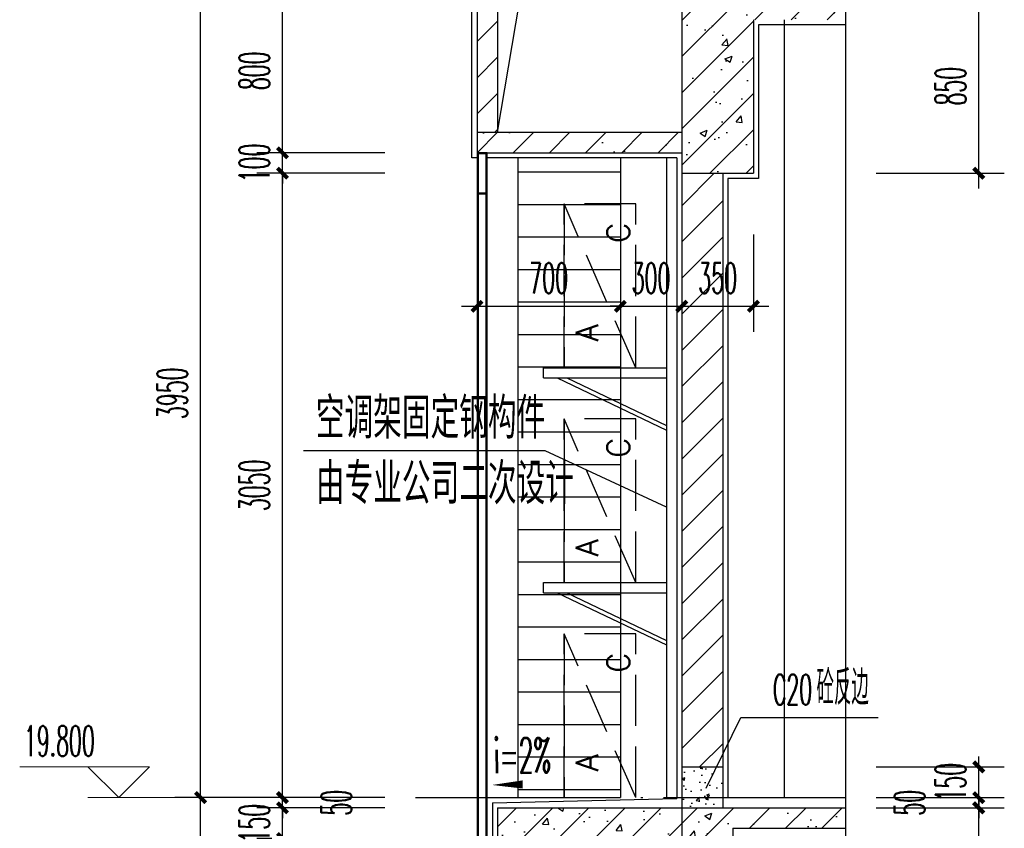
# Model space of a CAD drawing. Extents: x 1779708 to 7299578, y -1121471 to 88434.
# Tile 921 of 1056: x 6952492 to 6957301, y -951592 to -947642. Entities that reach past the tile are written whole.
import ezdxf

# ---------------------------------------------------------------- set-up
doc = ezdxf.new("R2010")
doc.units = 0
doc.header["$LTSCALE"] = 1000
doc.header["$MEASUREMENT"] = 0
doc.linetypes.add('DASH', pattern=[0.35, 0.25, -0.1])
doc.linetypes.add('DOTE', pattern=[2.42, 2, -0.2, 0.02, -0.2])
doc.layers.get('0').update_dxf_attribs({"linetype": 'CONTINUOUS'})
doc.layers.get('Defpoints').update_dxf_attribs({"linetype": 'CONTINUOUS'})
for name, color, linetype in [('AXIS', 3, 'CONTINUOUS'), ('DIM_LEAD', 3, 'CONTINUOUS'), ('DIM_SYMB', 3, 'CONTINUOUS'), ('DOTE', 1, 'DOTE'), ('J-空调', 64, 'CONTINUOUS'), ('PUB_TEXT', 7, 'CONTINUOUS'), ('WALL', 255, 'CONTINUOUS'), ('WINDOW', 2, 'CONTINUOUS'), ('可见线', 6, 'CONTINUOUS'), ('填充细线', 8, 'CONTINUOUS'), ('立面中线', 140, 'CONTINUOUS'), ('立面细线', 114, 'CONTINUOUS'), ('粉刷线', 213, 'CONTINUOUS')]:
    doc.layers.add(name, color=color, linetype=linetype)
doc.layers.add('DIM_ELEV', color=3, linetype='CONTINUOUS', lineweight=13)
doc.styles.add('_TCH_DIM', font='SIMPLEX.shx', dxfattribs={"width": 0.7, "bigfont": 'GBCBIG.shx'})
doc.styles.add('_TCH_DIM_T3', font='SIMPLEX.shx', dxfattribs={"width": 0.494118, "bigfont": 'GBCBIG.shx'})
doc.styles.add('dim_font', font='SIMPLEX.shx', dxfattribs={"width": 0.8})
doc.styles.add('HZTXT', font='simplex.shx', dxfattribs={"width": 0.7, "bigfont": 'HZTXT.shx'})
doc.dimstyles.new('_TCH_ARCH&&50', dxfattribs={"dimtxt": 148.75, "dimasz": 50, "dimexe": 125, "dimexo": 150, "dimgap": 63.125, "dimtad": 1, "dimdec": 0, "dimzin": 0, "dimdsep": 46, "dimtxsty": '_TCH_DIM_T3', "dimblk": 'ARCHTICK', "dimcen": 0.09, "dimdle": 75, "dimclrt": 7, "dimazin": 2, "dimtfac": 1, "dimtdec": 0, "dimtix": 1, "dimtmove": 2, "dimatfit": 3, "dimfxl": 250, "dimtolj": 1, "dimtzin": 0, "dimarcsym": 0})

# ---------------------------------------------------------------- blocks, each defined once
blk = doc.blocks.new('3r13ef')
at = {"layer": 'J-空调', "linetype": 'DASH'}
blk.add_line((0, 0), (800, 350), dxfattribs=at)
blk.add_lwpolyline([(800, 350), (0, 350)], close=True, dxfattribs=at)
blk.add_lwpolyline([(0, 350), (0, 0), (800, 0), (800, 350)], dxfattribs=at)
at = {"layer": 'J-空调', "style": 'dim_font'}
for s, p in [('A', (128.2, 183.7)), ('C', (609.5, 29.8))]:
    blk.add_text(s, height=109.5, dxfattribs=at).set_placement(p)
blk = doc.blocks.new('A$C2A051399')
at = {"layer": '可见线'}
for p, q in [((0, 304.6), (600, 304.6)), ((0, 254.6), (0, 304.6)), ((0, 254.6), (600, 254.6)), ((66.6, 254.6), (600, 0)), ((113.1, 254.6), (600, 22.2))]:
    blk.add_line(p, q, dxfattribs=at)
at = {"layer": 'J-空调', "extrusion": (0, 0, -1), "xscale": -1, "zscale": -1, "rotation": 270}
blk.add_blockref('3r13ef', (-450, 304.6), dxfattribs=at)
blk = doc.blocks.new('_ArchTick')
at = {"color": 0, "linetype": 'ByBlock', "const_width": 0.4}
blk.add_lwpolyline([(-0.5, -0.5), (0.5, 0.5)], dxfattribs=at)
blk = doc.blocks.new('*D687')
at = {"layer": 'AXIS', "color": 0, "lineweight": -2, "transparency": 16777216}
for p, q in [((6953375.8, -955417.3), (6953375.8, -951367.3)), ((6954275.8, -951442.3), (6953250.8, -951442.3)), ((6954275.8, -955342.3), (6953250.8, -955342.3))]:
    blk.add_line(p, q, dxfattribs=at)
at = {"layer": 'Defpoints', "color": 0, "transparency": 16777216}
for p in [(6953375.8, -951442.3), (6954425.8, -951442.3), (6954425.8, -955342.3)]:
    blk.add_point(p, dxfattribs=at)
at = {"layer": 'AXIS', "color": 0, "lineweight": -2, "transparency": 16777216, "xscale": 50, "yscale": 50, "zscale": 50}
for p, rotation in [((6953375.8, -951442.3), 90), ((6953375.8, -955342.3), 270)]:
    blk.add_blockref('_ArchTick', p, dxfattribs=dict(at, rotation=rotation))
at = {"layer": 'AXIS', "color": 7, "transparency": 16777216, "insert": (6953238.3, -953392.3), "char_height": 148.75, "attachment_point": 5, "rotation": 90, "style": '_TCH_DIM_T3'}
blk.add_mtext('\\A1;3900', dxfattribs=at)
blk = doc.blocks.new('*D688')
at = {"layer": 'AXIS', "color": 0, "lineweight": -2, "transparency": 16777216}
for p, q in [((6953375.8, -951517.3), (6953375.8, -947417.3)), ((6954275.8, -947492.3), (6953250.8, -947492.3)), ((6954275.8, -951442.3), (6953250.8, -951442.3))]:
    blk.add_line(p, q, dxfattribs=at)
at = {"layer": 'Defpoints', "color": 0, "transparency": 16777216}
for p in [(6953375.8, -947492.3), (6954425.8, -947492.3), (6954425.8, -951442.3)]:
    blk.add_point(p, dxfattribs=at)
at = {"layer": 'AXIS', "color": 0, "lineweight": -2, "transparency": 16777216, "xscale": 50, "yscale": 50, "zscale": 50}
for p, rotation in [((6953375.8, -947492.3), 90), ((6953375.8, -951442.3), 270)]:
    blk.add_blockref('_ArchTick', p, dxfattribs=dict(at, rotation=rotation))
at = {"layer": 'AXIS', "color": 7, "transparency": 16777216, "insert": (6953238.3, -949467.3), "char_height": 148.75, "attachment_point": 5, "rotation": 90, "style": '_TCH_DIM_T3'}
blk.add_mtext('\\A1;3950', dxfattribs=at)
blk = doc.blocks.new('*D697')
at = {"layer": 'AXIS', "color": 0, "lineweight": -2, "transparency": 16777216}
for p, q in [((6954725.8, -948692.3), (6954725.8, -949167.3)), ((6955425.8, -948692.3), (6955425.8, -949167.3)), ((6954650.8, -949042.3), (6955500.8, -949042.3))]:
    blk.add_line(p, q, dxfattribs=at)
at = {"layer": 'Defpoints', "color": 0, "transparency": 16777216}
for p in [(6954725.8, -948542.3), (6955425.8, -948542.3), (6955425.8, -949042.3)]:
    blk.add_point(p, dxfattribs=at)
at = {"layer": 'AXIS', "color": 0, "lineweight": -2, "transparency": 16777216, "xscale": 50, "yscale": 50, "zscale": 50, "rotation": 180}
blk.add_blockref('_ArchTick', (6954725.8, -949042.3), dxfattribs=at)
at = {"layer": 'AXIS', "color": 0, "lineweight": -2, "transparency": 16777216, "xscale": 50, "yscale": 50, "zscale": 50}
blk.add_blockref('_ArchTick', (6955425.8, -949042.3), dxfattribs=at)
at = {"layer": 'AXIS', "color": 7, "transparency": 16777216, "insert": (6955075.8, -948904.8), "char_height": 148.75, "attachment_point": 5, "style": '_TCH_DIM_T3'}
blk.add_mtext('\\A1;700', dxfattribs=at)
blk = doc.blocks.new('*D698')
at = {"layer": 'AXIS', "color": 0, "lineweight": -2, "transparency": 16777216}
for p, q in [((6955425.8, -948692.3), (6955425.8, -949167.3)), ((6955725.8, -948692.3), (6955725.8, -949167.3)), ((6955425.8, -949042.3), (6955375.8, -949042.3)), ((6955425.8, -949042.3), (6955725.8, -949042.3)), ((6955725.8, -949042.3), (6955775.8, -949042.3))]:
    blk.add_line(p, q, dxfattribs=at)
at = {"layer": 'Defpoints', "color": 0, "transparency": 16777216}
for p in [(6955425.8, -948542.3), (6955725.8, -948542.3), (6955725.8, -949042.3)]:
    blk.add_point(p, dxfattribs=at)
at = {"layer": 'AXIS', "color": 0, "lineweight": -2, "transparency": 16777216, "xscale": 50, "yscale": 50, "zscale": 50}
blk.add_blockref('_ArchTick', (6955425.8, -949042.3), dxfattribs=at)
at = {"layer": 'AXIS', "color": 0, "lineweight": -2, "transparency": 16777216, "xscale": 50, "yscale": 50, "zscale": 50, "rotation": 180}
blk.add_blockref('_ArchTick', (6955725.8, -949042.3), dxfattribs=at)
at = {"layer": 'AXIS', "color": 7, "transparency": 16777216, "insert": (6955575.8, -948904.8), "char_height": 148.75, "attachment_point": 5, "style": '_TCH_DIM_T3'}
blk.add_mtext('\\A1;300', dxfattribs=at)
blk = doc.blocks.new('*D699')
at = {"layer": 'AXIS', "color": 0, "lineweight": -2, "transparency": 16777216}
for p, q in [((6955725.8, -948692.3), (6955725.8, -949167.3)), ((6956075.8, -948692.3), (6956075.8, -949167.3)), ((6955650.8, -949042.3), (6956150.8, -949042.3))]:
    blk.add_line(p, q, dxfattribs=at)
at = {"layer": 'Defpoints', "color": 0, "transparency": 16777216}
for p in [(6955725.8, -948542.3), (6956075.8, -948542.3), (6956075.8, -949042.3)]:
    blk.add_point(p, dxfattribs=at)
at = {"layer": 'AXIS', "color": 0, "lineweight": -2, "transparency": 16777216, "xscale": 50, "yscale": 50, "zscale": 50, "rotation": 180}
blk.add_blockref('_ArchTick', (6955725.8, -949042.3), dxfattribs=at)
at = {"layer": 'AXIS', "color": 0, "lineweight": -2, "transparency": 16777216, "xscale": 50, "yscale": 50, "zscale": 50}
blk.add_blockref('_ArchTick', (6956075.8, -949042.3), dxfattribs=at)
at = {"layer": 'AXIS', "color": 7, "transparency": 16777216, "insert": (6955900.8, -948904.8), "char_height": 148.75, "attachment_point": 5, "style": '_TCH_DIM_T3'}
blk.add_mtext('\\A1;350', dxfattribs=at)
blk = doc.blocks.new('*D715')
at = {"layer": 'AXIS', "color": 0, "lineweight": -2, "transparency": 16777216}
for p, q in [((6957175.8, -948467.3), (6957175.8, -947467.3)), ((6956675.8, -947542.3), (6957300.8, -947542.3)), ((6956675.8, -948392.3), (6957300.8, -948392.3))]:
    blk.add_line(p, q, dxfattribs=at)
at = {"layer": 'Defpoints', "color": 0, "transparency": 16777216}
for p in [(6956525.8, -947542.3), (6957175.8, -947542.3), (6956525.8, -948392.3)]:
    blk.add_point(p, dxfattribs=at)
at = {"layer": 'AXIS', "color": 0, "lineweight": -2, "transparency": 16777216, "xscale": 50, "yscale": 50, "zscale": 50}
for p, rotation in [((6957175.8, -947542.3), 90), ((6957175.8, -948392.3), 270)]:
    blk.add_blockref('_ArchTick', p, dxfattribs=dict(at, rotation=rotation))
at = {"layer": 'AXIS', "color": 7, "transparency": 16777216, "insert": (6957038.3, -947967.3), "char_height": 148.75, "attachment_point": 5, "rotation": 90, "style": '_TCH_DIM_T3'}
blk.add_mtext('\\A1;850', dxfattribs=at)
blk = doc.blocks.new('*D733')
at = {"layer": 'AXIS', "color": 0, "lineweight": -2, "transparency": 16777216}
for p, q in [((6953775.8, -955417.3), (6953775.8, -951567.3)), ((6954275.8, -951642.3), (6953650.8, -951642.3)), ((6954275.8, -955342.3), (6953650.8, -955342.3))]:
    blk.add_line(p, q, dxfattribs=at)
at = {"layer": 'Defpoints', "color": 0, "transparency": 16777216}
for p in [(6953775.8, -951642.3), (6954425.8, -951642.3), (6954425.8, -955342.3)]:
    blk.add_point(p, dxfattribs=at)
at = {"layer": 'AXIS', "color": 0, "lineweight": -2, "transparency": 16777216, "xscale": 50, "yscale": 50, "zscale": 50}
for p, rotation in [((6953775.8, -951642.3), 90), ((6953775.8, -955342.3), 270)]:
    blk.add_blockref('_ArchTick', p, dxfattribs=dict(at, rotation=rotation))
at = {"layer": 'AXIS', "color": 7, "transparency": 16777216, "insert": (6953638.3, -953492.3), "char_height": 148.75, "attachment_point": 5, "rotation": 90, "style": '_TCH_DIM_T3'}
blk.add_mtext('\\A1;3700', dxfattribs=at)
blk = doc.blocks.new('*D734')
at = {"layer": 'AXIS', "color": 0, "lineweight": -2, "transparency": 16777216}
for p, q in [((6953775.8, -951492.3), (6953775.8, -951442.3)), ((6954275.8, -951492.3), (6953650.8, -951492.3)), ((6953775.8, -951642.3), (6953775.8, -951492.3)), ((6954275.8, -951642.3), (6953650.8, -951642.3)), ((6953775.8, -951642.3), (6953775.8, -951692.3))]:
    blk.add_line(p, q, dxfattribs=at)
at = {"layer": 'Defpoints', "color": 0, "transparency": 16777216}
for p in [(6953775.8, -951492.3), (6954425.8, -951492.3), (6954425.8, -951642.3)]:
    blk.add_point(p, dxfattribs=at)
at = {"layer": 'AXIS', "color": 0, "lineweight": -2, "transparency": 16777216, "xscale": 50, "yscale": 50, "zscale": 50}
for p, rotation in [((6953775.8, -951492.3), 270), ((6953775.8, -951642.3), 90)]:
    blk.add_blockref('_ArchTick', p, dxfattribs=dict(at, rotation=rotation))
at = {"layer": 'AXIS', "color": 7, "transparency": 16777216, "insert": (6953638.3, -951567.3), "char_height": 148.75, "attachment_point": 5, "rotation": 90, "style": '_TCH_DIM_T3'}
blk.add_mtext('\\A1;150', dxfattribs=at)
blk = doc.blocks.new('*D735')
at = {"layer": 'AXIS', "color": 0, "lineweight": -2, "transparency": 16777216}
for p, q in [((6953775.8, -951442.3), (6953775.8, -951392.3)), ((6954275.8, -951442.3), (6953650.8, -951442.3)), ((6953775.8, -951492.3), (6953775.8, -951442.3)), ((6954275.8, -951492.3), (6953650.8, -951492.3)), ((6953775.8, -951492.3), (6953775.8, -951542.3))]:
    blk.add_line(p, q, dxfattribs=at)
at = {"layer": 'Defpoints', "color": 0, "transparency": 16777216}
for p in [(6953775.8, -951442.3), (6954425.8, -951442.3), (6954425.8, -951492.3)]:
    blk.add_point(p, dxfattribs=at)
at = {"layer": 'AXIS', "color": 0, "lineweight": -2, "transparency": 16777216, "xscale": 50, "yscale": 50, "zscale": 50}
for p, rotation in [((6953775.8, -951442.3), 270), ((6953775.8, -951492.3), 90)]:
    blk.add_blockref('_ArchTick', p, dxfattribs=dict(at, rotation=rotation))
at = {"layer": 'AXIS', "color": 7, "transparency": 16777216, "insert": (6954038.3, -951467.3), "char_height": 148.75, "attachment_point": 5, "rotation": 90, "style": '_TCH_DIM_T3'}
blk.add_mtext('\\A1;50', dxfattribs=at)
blk = doc.blocks.new('*D736')
at = {"layer": 'AXIS', "color": 0, "lineweight": -2, "transparency": 16777216}
for p, q in [((6953775.8, -951517.3), (6953775.8, -948317.3)), ((6954275.8, -948392.3), (6953650.8, -948392.3)), ((6954275.8, -951442.3), (6953650.8, -951442.3))]:
    blk.add_line(p, q, dxfattribs=at)
at = {"layer": 'Defpoints', "color": 0, "transparency": 16777216}
for p in [(6953775.8, -948392.3), (6954425.8, -948392.3), (6954425.8, -951442.3)]:
    blk.add_point(p, dxfattribs=at)
at = {"layer": 'AXIS', "color": 0, "lineweight": -2, "transparency": 16777216, "xscale": 50, "yscale": 50, "zscale": 50}
for p, rotation in [((6953775.8, -948392.3), 90), ((6953775.8, -951442.3), 270)]:
    blk.add_blockref('_ArchTick', p, dxfattribs=dict(at, rotation=rotation))
at = {"layer": 'AXIS', "color": 7, "transparency": 16777216, "insert": (6953638.3, -949917.3), "char_height": 148.75, "attachment_point": 5, "rotation": 90, "style": '_TCH_DIM_T3'}
blk.add_mtext('\\A1;3050', dxfattribs=at)
blk = doc.blocks.new('*D737')
at = {"layer": 'AXIS', "color": 0, "lineweight": -2, "transparency": 16777216}
for p, q in [((6953775.8, -948292.3), (6953775.8, -948242.3)), ((6954275.8, -948292.3), (6953650.8, -948292.3)), ((6953775.8, -948392.3), (6953775.8, -948292.3)), ((6954275.8, -948392.3), (6953650.8, -948392.3)), ((6953775.8, -948392.3), (6953775.8, -948442.3))]:
    blk.add_line(p, q, dxfattribs=at)
at = {"layer": 'Defpoints', "color": 0, "transparency": 16777216}
for p in [(6953775.8, -948292.3), (6954425.8, -948292.3), (6954425.8, -948392.3)]:
    blk.add_point(p, dxfattribs=at)
at = {"layer": 'AXIS', "color": 0, "lineweight": -2, "transparency": 16777216, "xscale": 50, "yscale": 50, "zscale": 50}
for p, rotation in [((6953775.8, -948292.3), 270), ((6953775.8, -948392.3), 90)]:
    blk.add_blockref('_ArchTick', p, dxfattribs=dict(at, rotation=rotation))
at = {"layer": 'AXIS', "color": 7, "transparency": 16777216, "insert": (6953638.3, -948342.3), "char_height": 148.75, "attachment_point": 5, "rotation": 90, "style": '_TCH_DIM_T3'}
blk.add_mtext('\\A1;100', dxfattribs=at)
blk = doc.blocks.new('*D738')
at = {"layer": 'AXIS', "color": 0, "lineweight": -2, "transparency": 16777216}
for p, q in [((6953775.8, -948367.3), (6953775.8, -947417.3)), ((6954275.8, -947492.3), (6953650.8, -947492.3)), ((6954275.8, -948292.3), (6953650.8, -948292.3))]:
    blk.add_line(p, q, dxfattribs=at)
at = {"layer": 'Defpoints', "color": 0, "transparency": 16777216}
for p in [(6953775.8, -947492.3), (6954425.8, -947492.3), (6954425.8, -948292.3)]:
    blk.add_point(p, dxfattribs=at)
at = {"layer": 'AXIS', "color": 0, "lineweight": -2, "transparency": 16777216, "xscale": 50, "yscale": 50, "zscale": 50}
for p, rotation in [((6953775.8, -947492.3), 90), ((6953775.8, -948292.3), 270)]:
    blk.add_blockref('_ArchTick', p, dxfattribs=dict(at, rotation=rotation))
at = {"layer": 'AXIS', "color": 7, "transparency": 16777216, "insert": (6953638.3, -947892.3), "char_height": 148.75, "attachment_point": 5, "rotation": 90, "style": '_TCH_DIM_T3'}
blk.add_mtext('\\A1;800', dxfattribs=at)
blk = doc.blocks.new('*D742')
at = {"layer": 'AXIS', "color": 0, "lineweight": -2, "transparency": 16777216}
for p, q in [((6957175.8, -952367.3), (6957175.8, -951417.3)), ((6956675.8, -951492.3), (6957300.8, -951492.3)), ((6956675.8, -952292.3), (6957300.8, -952292.3))]:
    blk.add_line(p, q, dxfattribs=at)
at = {"layer": 'Defpoints', "color": 0, "transparency": 16777216}
for p in [(6956525.8, -951492.3), (6957175.8, -951492.3), (6956525.8, -952292.3)]:
    blk.add_point(p, dxfattribs=at)
at = {"layer": 'AXIS', "color": 0, "lineweight": -2, "transparency": 16777216, "xscale": 50, "yscale": 50, "zscale": 50}
for p, rotation in [((6957175.8, -951492.3), 90), ((6957175.8, -952292.3), 270)]:
    blk.add_blockref('_ArchTick', p, dxfattribs=dict(at, rotation=rotation))
at = {"layer": 'AXIS', "color": 7, "transparency": 16777216, "insert": (6957038.3, -951892.3), "char_height": 148.75, "attachment_point": 5, "rotation": 90, "style": '_TCH_DIM_T3'}
blk.add_mtext('\\A1;800', dxfattribs=at)
blk = doc.blocks.new('*D743')
at = {"layer": 'AXIS', "color": 0, "lineweight": -2, "transparency": 16777216}
for p, q in [((6957175.8, -951442.3), (6957175.8, -951392.3)), ((6956675.8, -951442.3), (6957300.8, -951442.3)), ((6957175.8, -951492.3), (6957175.8, -951442.3)), ((6956675.8, -951492.3), (6957300.8, -951492.3)), ((6957175.8, -951492.3), (6957175.8, -951542.3))]:
    blk.add_line(p, q, dxfattribs=at)
at = {"layer": 'Defpoints', "color": 0, "transparency": 16777216}
for p in [(6956525.8, -951442.3), (6957175.8, -951442.3), (6956525.8, -951492.3)]:
    blk.add_point(p, dxfattribs=at)
at = {"layer": 'AXIS', "color": 0, "lineweight": -2, "transparency": 16777216, "xscale": 50, "yscale": 50, "zscale": 50}
for p, rotation in [((6957175.8, -951442.3), 270), ((6957175.8, -951492.3), 90)]:
    blk.add_blockref('_ArchTick', p, dxfattribs=dict(at, rotation=rotation))
at = {"layer": 'AXIS', "color": 7, "transparency": 16777216, "insert": (6956838.3, -951467.3), "char_height": 148.75, "attachment_point": 5, "rotation": 90, "style": '_TCH_DIM_T3'}
blk.add_mtext('\\A1;50', dxfattribs=at)
blk = doc.blocks.new('*D744')
at = {"layer": 'AXIS', "color": 0, "lineweight": -2, "transparency": 16777216}
for p, q in [((6957175.8, -951292.3), (6957175.8, -951242.3)), ((6956675.8, -951292.3), (6957300.8, -951292.3)), ((6957175.8, -951442.3), (6957175.8, -951292.3)), ((6956675.8, -951442.3), (6957300.8, -951442.3)), ((6957175.8, -951442.3), (6957175.8, -951492.3))]:
    blk.add_line(p, q, dxfattribs=at)
at = {"layer": 'Defpoints', "color": 0, "transparency": 16777216}
for p in [(6956525.8, -951292.3), (6957175.8, -951292.3), (6956525.8, -951442.3)]:
    blk.add_point(p, dxfattribs=at)
at = {"layer": 'AXIS', "color": 0, "lineweight": -2, "transparency": 16777216, "xscale": 50, "yscale": 50, "zscale": 50}
for p, rotation in [((6957175.8, -951292.3), 270), ((6957175.8, -951442.3), 90)]:
    blk.add_blockref('_ArchTick', p, dxfattribs=dict(at, rotation=rotation))
at = {"layer": 'AXIS', "color": 7, "transparency": 16777216, "insert": (6957038.3, -951367.3), "char_height": 148.75, "attachment_point": 5, "rotation": 90, "style": '_TCH_DIM_T3'}
blk.add_mtext('\\A1;150', dxfattribs=at)

msp = doc.modelspace()

# ---------------------------------------------------------------- hatches: boundary and pattern name
at = {"layer": '填充细线'}
h = msp.add_hatch(dxfattribs=at)
h.set_pattern_fill('钢筋混凝土', color=114, scale=50)
h.set_pattern_definition([(45, (6954625.8, -948392.29), (-88.3883, 88.3883), []), (50, (6954625.8, -948392.3), (358.63, -31.376), [37.5, -412.5]), (355, (6954625.8, -948392.3), (-69.376, 376.096), [30, -330]), (100.451, (6954655.68, -948394.9), (289.255, 344.72), [31.87, -350.57]), (46.184, (6954625.8, -948292.3), (533.62, -82.76), [56.25, -618.75]), (96.636, (6954670.26, -948299.2), (467.33, 487.06), [47.805, -525.86]), (351.184, (6954625.8, -948292.3), (467.33, 487.06), [45, -495]), (21, (6954675.8, -948317.3), (298.454, -201.31), [37.5, -412.5]), (326, (6954675.8, -948317.3), (121.658, 362.575), [30, -330]), (71.451, (6954700.66, -948334.06), (420.11, 161.265), [31.87, -350.57]), (37.5, (6954625.8, -948392.29), (6.08, 166.447), [0, -326, 0, -335, 0, -331.25]), (7.5, (6954625.8, -948392.29), (131.535, 197.206), [0, -191, 0, -318.5, 0, -126.25]), (327.5, (6954514.3, -948392.29), (266.911, -11.2774), [0, -125, 0, -390, 0, -517.5]), (317.5, (6954464.3, -948392.29), (291.593, 50.052), [0, -162.5, 0, -259, 0, -367.5])])
h.paths.add_polyline_path([(6955925.8, -945842.3), (6955725.8, -945842.3), (6955725.8, -946392.3), (6954625.8, -946392.3), (6954625.8, -946492.3), (6955725.8, -946492.3), (6955725.8, -948192.3), (6954725.8, -948192.3), (6954725.8, -948292.3), (6955725.8, -948292.3), (6955725.8, -948392.3), (6956075.8, -948392.3), (6956075.8, -947642.3), (6956525.8, -947642.3), (6956525.8, -947542.3), (6955925.8, -947542.3)])
h = msp.add_hatch(dxfattribs=at)
h.set_pattern_fill('普通砖', color=114, scale=50)
h.set_pattern_definition([(45, (6954725.8, -948102.53), (-88.388, 88.388), [])])
h.paths.add_polyline_path([(6954825.8, -946492.3), (6954725.8, -946492.3), (6954725.8, -948192.3), (6954825.8, -948192.3)])
h = msp.add_hatch(dxfattribs=at)
h.set_pattern_fill('普通砖', color=114, scale=50)
h.set_pattern_definition([(45, (6955725.8, -951202.53), (-88.3884, 88.3884), [])])
h.paths.add_polyline_path([(6955925.8, -948392.3), (6955725.8, -948392.3), (6955725.8, -951292.3), (6955925.8, -951292.3)])
h = msp.add_hatch(dxfattribs=at)
h.set_pattern_fill('混凝土', color=114, scale=20)
h.set_pattern_definition([(50, (1680974.67, 34887.44), (143.4520365, -12.550427), [15, -165]), (355, (1680974.67, 34887.44), (-27.7502667, 150.4384267), [12, -132]), (100.4514, (1680986.62, 34886.39), (115.7018763, 137.8879084), [12.748038, -140.2284224]), (46.1842, (1680974.67, 34927.44), (213.44821, -33.103803), [22.5, -247.5]), (96.6356, (1680992.45, 34924.68), (186.932541, 194.823574), [19.122058, -210.3426]), (351.1842, (1680974.67, 34927.44), (186.932389, 194.82372), [18, -198]), (21, (1680994.67, 34917.44), (119.3814104, -80.5237781), [15, -165]), (326, (1680994.67, 34917.44), (48.6630664, 145.030009), [12, -132]), (71.4514, (1681004.61, 34910.73), (168.0445257, 64.5060993), [12.748038, -140.2284224]), (37.5, (1680974.666, 34887.44), (2.43197106, 66.57877077), [0, -130.4, 0, -134, 0, -132.5]), (7.5, (1680974.666, 34887.44), (52.6139075, 78.8823424), [0, -76.4, 0, -127.4, 0, -50.5]), (327.5, (1680930.066, 34887.44), (106.76448723, -4.51097435), [0, -50, 0, -156, 0, -207]), (317.5, (1680910.07, 34887.44), (116.6372339, 20.0209965), [0, -65, 0, -103.6, 0, -147])])
h.paths.add_polyline_path([(6955925.8, -951292.3), (6955725.8, -951292.3), (6955725.8, -951492.3), (6955925.8, -951492.3)])
h = msp.add_hatch(dxfattribs=at)
h.set_pattern_fill('钢筋混凝土', color=114, scale=50)
h.set_pattern_definition([(45, (6954825.8, -952292.29), (-88.388, 88.388), []), (50, (6954825.8, -952292.3), (358.63, -31.376), [37.5, -412.5]), (355, (6954825.8, -952292.3), (-69.376, 376.096), [30, -330]), (100.451, (6954855.68, -952294.9), (289.255, 344.72), [31.87, -350.57]), (46.184, (6954825.8, -952192.3), (533.62, -82.76), [56.25, -618.75]), (96.636, (6954870.26, -952199.2), (467.33, 487.06), [47.8, -525.86]), (351.184, (6954825.8, -952192.3), (467.33, 487.06), [45, -495]), (21, (6954875.8, -952217.3), (298.454, -201.31), [37.5, -412.5]), (326, (6954875.8, -952217.3), (121.66, 362.575), [30, -330]), (71.451, (6954900.66, -952234.06), (420.11, 161.265), [31.87, -350.57]), (37.5, (6954825.8, -952292.29), (6.08, 166.447), [0, -326, 0, -335, 0, -331.25]), (7.5, (6954825.8, -952292.29), (131.535, 197.206), [0, -191, 0, -318.5, 0, -126.25]), (327.5, (6954714.3, -952292.29), (266.911, -11.277), [0, -125, 0, -390, 0, -517.5]), (317.5, (6954664.3, -952292.29), (291.593, 50.052), [0, -162.5, 0, -259, 0, -367.5])])
h.paths.add_polyline_path([(6956525.8, -951492.3), (6954825.8, -951492.3), (6954825.8, -951642.3), (6955725.8, -951642.3), (6955725.8, -952292.3), (6955975.8, -952292.3), (6955975.8, -951592.3), (6956525.8, -951592.3)])
at = {"layer": '立面细线'}
h = msp.add_hatch(dxfattribs=at)
h.set_pattern_fill('ANSI31', color=256, scale=100, angle=135, style=0)
h.set_pattern_definition([(180, (6985.29, -29700), (-1e-14, -158.75), [])])
h.paths.add_polyline_path([(6954925.8, -948317.3), (6954925.8, -951442.3), (6955425.8, -951442.3), (6955425.8, -948317.3)])

# ---------------------------------------------------------------- linework, layer by layer
at = {"layer": 'DIM_ELEV'}
for p, q in [((6953125.8, -951292.3), (6952492.5, -951292.3)), ((6952975.8, -951442.3), (6952825.8, -951292.3)), ((6952975.8, -951442.3), (6953125.8, -951292.3)), ((6953775.8, -951442.3), (6952825.8, -951442.3))]:
    msp.add_line(p, q, dxfattribs=at)
at = {"layer": 'DIM_LEAD'}
for p, q in [((6955058.5, -949748.4), (6953879, -949748.4)), ((6955650.8, -950023.5), (6955058.5, -949748.4)), ((6955650.8, -950023.5), (6955058.5, -949748.4)), ((6955844.8, -951396.3), (6956014.9, -951050.9)), ((6955844.8, -951396.3), (6956014.9, -951050.9)), ((6956014.9, -951050.9), (6956684, -951050.9))]:
    msp.add_line(p, q, dxfattribs=at)
at = {"layer": 'DIM_SYMB'}
msp.add_lwpolyline([(6956525.8, -945692.3), (6956525.8, -958611), (6956630.8, -958649.3), (6956420.8, -958686.3), (6956525.8, -958723.5), (6956525.8, -971642.3)], dxfattribs=at)
msp.add_lwpolyline([(6955107.6, -951375.5, 0, 0, 0), (6954799.1, -951380.6, 0, 40, 0), (6954949.1, -951378.1, 0, 0, 0)], format="xyseb", dxfattribs=at)
at = {"layer": 'DOTE', "linetype": 'DOTE', "ltscale": 0.5}
for p, q in [((6955725.8, -947492.3), (6955725.8, -972342.3)), ((6954425.8, -951442.3), (6956525.8, -951442.3))]:
    msp.add_line(p, q, dxfattribs=at)
at = {"layer": 'WALL'}
for p, q in [((6954725.8, -946492.3), (6954725.8, -948292.3)), ((6954825.8, -946492.3), (6954825.8, -948192.3)), ((6955725.8, -946492.3), (6955725.8, -948192.3)), ((6956075.8, -947642.3), (6956075.8, -948392.3)), ((6954725.8, -948192.3), (6955725.8, -948192.3)), ((6954725.8, -948292.3), (6955725.8, -948292.3)), ((6955725.8, -948292.3), (6955725.8, -951492.3)), ((6955725.8, -948392.3), (6956075.8, -948392.3)), ((6955925.8, -948392.3), (6955925.8, -951492.3)), ((6955725.8, -951292.3), (6955925.8, -951292.3)), ((6954825.8, -951492.3), (6956525.8, -951492.3)), ((6954825.8, -951492.3), (6954825.8, -951642.3)), ((6955975.8, -951592.3), (6955975.8, -952292.3)), ((6955975.8, -951592.3), (6956525.8, -951592.3))]:
    msp.add_line(p, q, dxfattribs=at)
at = {"layer": 'WINDOW'}
for points in [[(6954775.8, -962242.3), (6954775.8, -948292.3), (6954725.8, -948292.3), (6954725.8, -962242.3)], [(6954725.8, -948492.3), (6954775.8, -948492.3), (6954775.8, -948292.3), (6954725.8, -948292.3)], [(6954770.8, -962237.3), (6954770.8, -948297.3), (6954730.8, -948297.3), (6954730.8, -962237.3)], [(6954730.8, -948487.3), (6954770.8, -948487.3), (6954770.8, -948297.3), (6954730.8, -948297.3)]]:
    msp.add_lwpolyline(points, close=True, dxfattribs=at)
at = {"layer": '可见线'}
msp.add_line((6955650.8, -948317.3), (6955650.8, -951448.4), dxfattribs=at)
at = {"layer": '填充细线', "color": 114}
msp.add_lwpolyline([(6954825.8, -948192.3), (6955077.1, -946708.1), (6955725.8, -946492.3)], dxfattribs=at)
at = {"layer": '立面中线'}
for p, q in [((6956225.8, -947642.3), (6956225.8, -951442.3)), ((6954925.8, -948317.3), (6954925.8, -951442.3)), ((6955425.8, -948317.3), (6955425.8, -951442.3))]:
    msp.add_line(p, q, dxfattribs=at)
at = {"layer": '粉刷线'}
for p, q in [((6955700.8, -948317.3), (6955700.8, -951447.3)), ((6955950.8, -948417.3), (6955950.8, -951442.3)), ((6954800.8, -951467.3), (6955700.8, -951447.3)), ((6954800.8, -951467.3), (6954800.8, -951667.3)), ((6955925.8, -951442.3), (6956525.8, -951442.3))]:
    msp.add_line(p, q, dxfattribs=at)
for points in [[(6954725.8, -948317.3), (6954700.8, -948317.3), (6954700.8, -946517.3), (6954600.8, -946517.3), (6954600.8, -946367.3), (6955700.8, -946357.3), (6955700.8, -945807.3), (6955950.8, -945817.3), (6955950.8, -947155.6)], [(6956525.8, -947667.3), (6956100.8, -947667.3), (6956100.8, -948417.3), (6955950.8, -948417.3)], [(6955700.8, -948317.3), (6954775.8, -948317.3)]]:
    msp.add_lwpolyline(points, dxfattribs=at)

# ---------------------------------------------------------------- block references
for p in [(6955050.8, -949646.8), (6955050.8, -950696.8)]:
    msp.add_blockref('A$C2A051399', p)
at = {"layer": 'J-空调', "extrusion": (0, 0, -1), "xscale": -1, "zscale": -1, "rotation": 270}
msp.add_blockref('3r13ef', (-6955500.8, -951442.3), dxfattribs=at)

# ---------------------------------------------------------------- texts
at = {"layer": 'PUB_TEXT', "color": 7}
for s, height, style, width, p in [('空调架固定钢构件', 200, 'HZTXT', 0.7, (6953939, -949688.4)), ('由专业公司二次设计', 200, 'HZTXT', 0.7, (6953939, -950008.4)), ('砼反边', 168.79, '_TCH_DIM', 0.7, (6956383.9, -950989.1)), ('C20', 148.75, '_TCH_DIM', 0.494118, (6956170.4, -950989.1)), ('19.800', 148.75, '_TCH_DIM', 0.494118, (6952512.8, -951239.8))]:
    msp.add_text(s, height=height, dxfattribs=dict(at, style=style, width=width)).set_placement(p)
at = {"layer": 'PUB_TEXT', "color": 7, "style": '_TCH_DIM', "width": 0.494118}
msp.add_text('i=2%', height=170, rotation=0.9548, dxfattribs=at).set_placement((6954808.4, -951323.2))

# ---------------------------------------------------------------- dimensions: what is measured, and where the dimension line sits
at = {"layer": 'AXIS'}
for p1, p2, distance, picture, middle in [((6954425.8, -951442.3), (6954425.8, -947492.3), 1050, '*D688', (6953238.3, -949467.3)), ((6954425.8, -948292.3), (6954425.8, -947492.3), 650, '*D738', (6953638.3, -947892.3)), ((6956525.8, -948392.3), (6956525.8, -947542.3), -650, '*D715', (6957038.3, -947967.3)), ((6954425.8, -948392.3), (6954425.8, -948292.3), 650, '*D737', (6953638.3, -948342.3)), ((6954425.8, -951442.3), (6954425.8, -948392.3), 650, '*D736', (6953638.3, -949917.3)), ((6954725.8, -948542.3), (6955425.8, -948542.3), -500, '*D697', (6955075.8, -948904.8)), ((6955425.8, -948542.3), (6955725.8, -948542.3), -500, '*D698', (6955575.8, -948904.8)), ((6955725.8, -948542.3), (6956075.8, -948542.3), -500, '*D699', (6955900.8, -948904.8)), ((6956525.8, -951442.3), (6956525.8, -951292.3), -650, '*D744', (6957038.3, -951367.3)), ((6954425.8, -955342.3), (6954425.8, -951442.3), 1050, '*D687', (6953238.3, -953392.3)), ((6954425.8, -951642.3), (6954425.8, -951492.3), 650, '*D734', (6953638.3, -951567.3)), ((6956525.8, -952292.3), (6956525.8, -951492.3), -650, '*D742', (6957038.3, -951892.3)), ((6954425.8, -955342.3), (6954425.8, -951642.3), 650, '*D733', (6953638.3, -953492.3))]:
    dim = msp.add_aligned_dim(p1=p1, p2=p2, distance=distance, dimstyle='_TCH_ARCH&&50', dxfattribs=at)
    dim.commit()
    dim.dimension.update_dxf_attribs({"geometry": picture, "text_midpoint": middle})
for base, p1, p2, picture, middle in [((6953775.8, -951442.3), (6954425.8, -951492.3), (6954425.8, -951442.3), '*D735', (6954038.3, -951467.3)), ((6957175.8, -951442.3), (6956525.8, -951492.3), (6956525.8, -951442.3), '*D743', (6956838.3, -951467.3))]:
    dim = msp.add_linear_dim(base=base, p1=p1, p2=p2, angle=90, dimstyle='_TCH_ARCH&&50', dxfattribs=at)
    dim.commit()
    dim.dimension.update_dxf_attribs({"geometry": picture, "text_midpoint": middle, "dimtype": 161})

doc.saveas('drawing.dxf')
